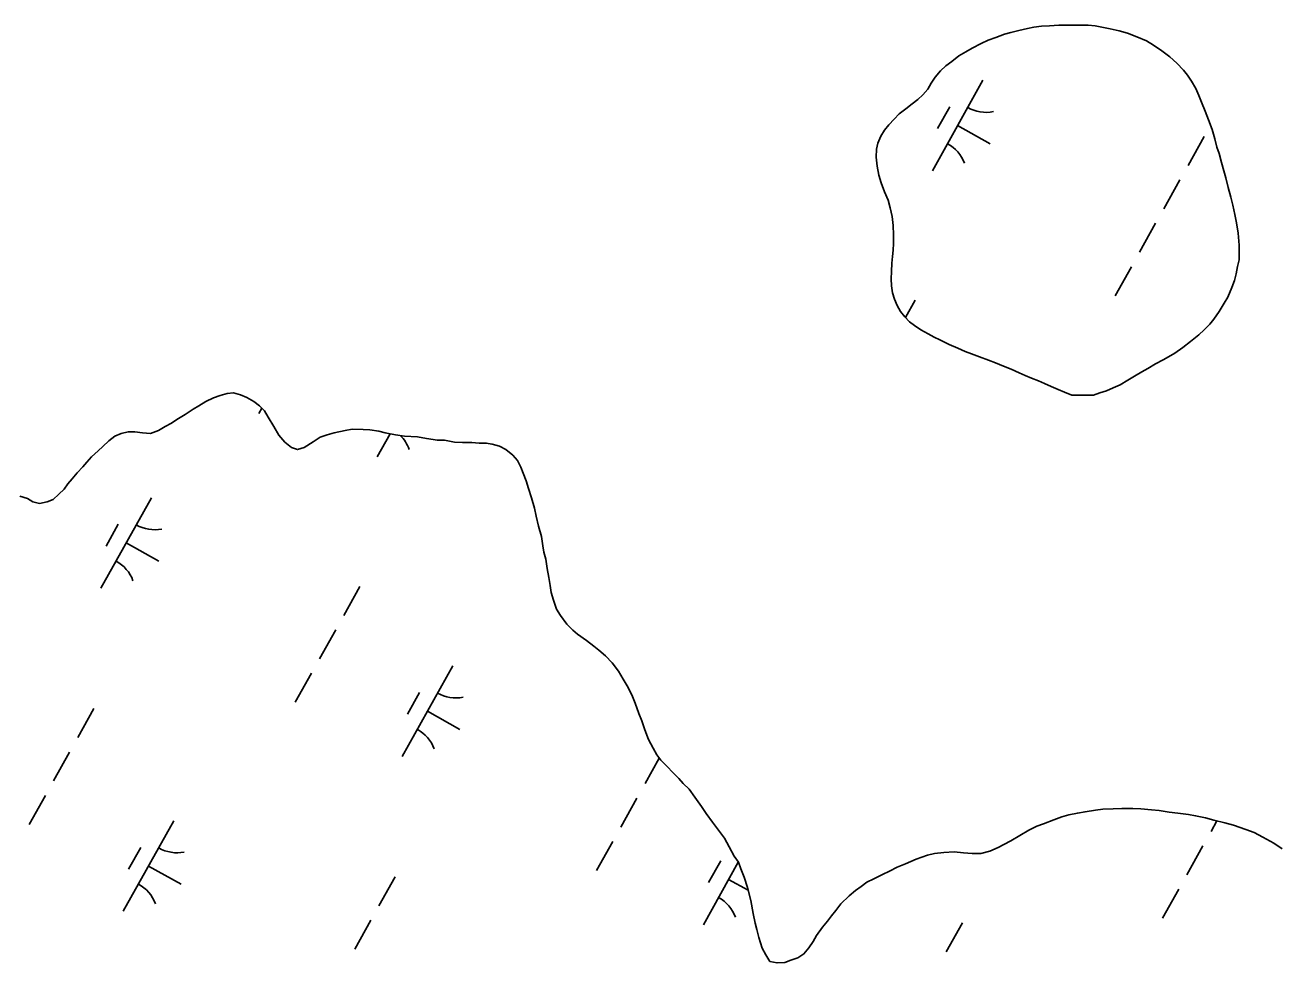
# Model space of a CAD drawing. Extents: x 3923531 to 3943530, y 207391 to 229799.
# Drawn here: x 3932587 to 3933192, y 211108 to 211561 of the extents above; entities that cross this region are included whole.
import ezdxf

# ---------------------------------------------------------------- set-up
doc = ezdxf.new("R2010")
doc.units = 0
doc.layers.add('V-TOPO-SHOR', color=7, linetype='Continuous')
doc.layers.add('V-WETL-SWMP', color=7, linetype='Continuous')

msp = doc.modelspace()

# ---------------------------------------------------------------- linework, layer by layer
at = {"layer": 'V-TOPO-SHOR'}
for points in [[(3933091.81, 211382.24), (3933088.35, 211383.69), (3933085.22, 211385.05), (3933081.85, 211386.49), (3933078.63, 211387.93), (3933075.75, 211389.12), (3933072.37, 211390.49), (3933069.41, 211391.76), (3933066.52, 211393.03), (3933062.57, 211394.73), (3933058.95, 211396.18), (3933054.99, 211397.88), (3933051.61, 211399.07), (3933047.33, 211400.77), (3933043.45, 211402.22), (3933040.49, 211403.33), (3933036.95, 211404.94), (3933032.66, 211406.73), (3933028.14, 211408.85), (3933025.42, 211410.2), (3933022.62, 211411.8), (3933019, 211413.75), (3933015.96, 211415.77), (3933013.58, 211417.61), (3933011.37, 211419.96), (3933009.25, 211422.63), (3933007.63, 211425.46), (3933006.34, 211428.45), (3933005.38, 211431.61), (3933004.92, 211435.01), (3933004.79, 211438.32), (3933004.83, 211441.88), (3933005.12, 211445.93), (3933005.41, 211449.07), (3933005.69, 211452.13), (3933005.81, 211455.35), (3933005.85, 211459.57), (3933005.65, 211464.13), (3933005.2, 211468.35), (3933004.34, 211472.5), (3933003.22, 211476.24), (3933001.61, 211480.23), (3933000, 211484.55), (3932998.8, 211488.37), (3932997.94, 211492.68), (3932997.49, 211497.07), (3932997.7, 211500.8), (3932998.31, 211503.77), (3932999.75, 211507.14), (3933001.52, 211510.02), (3933003.62, 211512.64), (3933006.14, 211515.35), (3933008.65, 211517.89), (3933011.82, 211520.25), (3933014.9, 211522.7), (3933017.66, 211524.74), (3933020.08, 211527.11), (3933022.35, 211529.82), (3933023.95, 211532.61), (3933025.97, 211535.65), (3933028.57, 211538.61), (3933031.16, 211541.06), (3933034, 211543.18), (3933037.34, 211545.79), (3933040.75, 211547.74), (3933043.83, 211549.53), (3933048.08, 211551.8), (3933051.57, 211553.41), (3933055.15, 211554.7), (3933059.39, 211556.31), (3933062.46, 211557.1), (3933066.36, 211558.13), (3933070.5, 211559), (3933073.57, 211559.62), (3933077.22, 211560.16), (3933081.03, 211560.37), (3933085.58, 211560.65), (3933089.64, 211560.69), (3933093.03, 211560.65), (3933096.18, 211560.62), (3933099.73, 211560.58), (3933103.12, 211560.29), (3933107.09, 211559.59), (3933110.39, 211558.81), (3933114.68, 211557.85), (3933118.73, 211556.73), (3933123.17, 211555.03), (3933127.79, 211553.07), (3933131.24, 211551.05), (3933135.27, 211548.35), (3933139.04, 211545.42), (3933142.4, 211542.32), (3933145.67, 211538.97), (3933147.63, 211536.47), (3933149.5, 211533.71), (3933151.54, 211530.13), (3933153.07, 211526.72), (3933154.27, 211523.48), (3933156.13, 211519.16), (3933157.66, 211515.01), (3933159.43, 211510.27)], [(3933159.43, 211510.27), (3933160.7, 211505.79), (3933161.73, 211501.88), (3933162.86, 211498.73), (3933163.97, 211494.49), (3933165.17, 211490.43), (3933166.12, 211487.02), (3933167.23, 211482.38), (3933168.5, 211477.65), (3933169.46, 211473.91), (3933170.48, 211469.43), (3933171.26, 211465.37), (3933172.04, 211460.31), (3933172.47, 211454.6), (3933172.51, 211451.12), (3933172.47, 211447.48), (3933171.69, 211444.26), (3933170.99, 211440.79), (3933170.21, 211437.57), (3933169.02, 211434.19), (3933166.98, 211429.42), (3933165.21, 211426.54), (3933162.85, 211422.51), (3933160.33, 211418.9), (3933158.31, 211416.52), (3933155.64, 211413.82), (3933153.04, 211411.28), (3933149.03, 211408.1), (3933145.28, 211405.24), (3933141.44, 211402.55), (3933138.44, 211400.76), (3933135.78, 211399.3), (3933132.2, 211397.27), (3933128.45, 211395.17), (3933125.54, 211393.54), (3933122.04, 211391.43), (3933118.79, 211389.48), (3933115.12, 211387.28), (3933111.79, 211385.75), (3933108.55, 211384.38), (3933105.31, 211383.42), (3933102.32, 211382.29), (3933091.81, 211382.24)], [(3932584.8, 211333.61), (3932588.43, 211332.41), (3932591.06, 211330.73), (3932594.2, 211330.03), (3932597.85, 211330.82), (3932600.84, 211331.95), (3932603.51, 211334.56), (3932606.02, 211336.85), (3932607.87, 211339.48), (3932609.89, 211341.94), (3932612.4, 211344.73), (3932615.08, 211347.68), (3932617.09, 211349.97), (3932619.27, 211352.43), (3932622.45, 211355.37), (3932624.79, 211357.5), (3932627.63, 211360.28), (3932630.47, 211362.4), (3932633.63, 211363.69), (3932636.95, 211364.48), (3932640.09, 211364.61), (3932643.9, 211364.08), (3932647.7, 211363.7), (3932651.52, 211365.15), (3932654.85, 211367.1), (3932657.85, 211368.72), (3932660.35, 211370.52), (3932664.35, 211372.95), (3932668.35, 211375.56), (3932671.02, 211377.02), (3932674.35, 211379.13), (3932678.01, 211380.92), (3932681.33, 211382.04), (3932684.65, 211382.99), (3932687.8, 211383.29), (3932691.1, 211382.43), (3932694.23, 211381.07), (3932697.52, 211379.21), (3932700.31, 211377.03), (3932702.6, 211374.69), (3932704.39, 211371.69), (3932707.15, 211367.19), (3932709.59, 211363.02), (3932712.53, 211359.52), (3932715.65, 211357), (3932718.62, 211355.97), (3932721.77, 211356.93), (3932726.11, 211359.7), (3932729.44, 211361.98), (3932732.93, 211363.1), (3932736.25, 211364.05), (3932741.56, 211365.15), (3932744.88, 211365.78), (3932750.17, 211365.72), (3932753.48, 211365.52), (3932757.78, 211364.81), (3932760.91, 211364.11)], [(3932760.91, 211364.11), (3932765.87, 211363.07), (3932770.16, 211362.52), (3932776.45, 211362.12), (3932780.74, 211361.41), (3932786.03, 211360.52), (3932789.51, 211360.49), (3932794.3, 211359.61), (3932798.1, 211359.4), (3932802.57, 211359.35), (3932806.21, 211359.15), (3932809.52, 211359.11), (3932812.49, 211358.58), (3932815.96, 211357.71), (3932818.92, 211356.03), (3932822.36, 211353.34), (3932824.65, 211350.67), (3932826.27, 211347.51), (3932827.4, 211344.68), (3932828.85, 211340.86), (3932829.97, 211337.2), (3932831.41, 211332.72), (3932832.84, 211327.74), (3932833.63, 211323.92), (3932834.73, 211319.11), (3932836.17, 211314.13), (3932836.78, 211309.65), (3932837.24, 211306.5), (3932838.2, 211303.18), (3932838.98, 211298.7), (3932839.75, 211294.39), (3932840.37, 211290.41), (3932840.83, 211287.1), (3932841.95, 211283.44), (3932843.4, 211279.12), (3932845.35, 211275.96), (3932848.45, 211271.79), (3932851.23, 211268.94), (3932853.52, 211266.93), (3932857.96, 211263.9), (3932861.41, 211261.22), (3932863.86, 211259.2), (3932866.98, 211256.52), (3932870.25, 211253.18), (3932873.35, 211249.17), (3932875.63, 211245.34), (3932877.41, 211242.01), (3932879.68, 211237.68), (3932881.29, 211233.69), (3932883.06, 211228.7), (3932884.51, 211225.21), (3932885.95, 211220.89), (3932887.72, 211216.24), (3932890, 211212.08), (3932891.78, 211208.75), (3932893.74, 211206.24), (3932897.01, 211202.9), (3932899.14, 211200.56), (3932902.41, 211197.37), (3932904.54, 211195.03), (3932907.32, 211192.19), (3932910.09, 211188.35), (3932913.35, 211183.85), (3932915.63, 211180.51), (3932918.56, 211176.34), (3932921.99, 211171.83), (3932924.44, 211168.66), (3932926.71, 211164.5), (3932929.14, 211160.01), (3932931.1, 211157.01), (3932932.22, 211153.85), (3932933.83, 211149.86), (3932935.43, 211144.88), (3932937.02, 211138.57), (3932938.27, 211132.26), (3932939.21, 211127.62), (3932940.01, 211124.63), (3932940.96, 211120.65), (3932942.56, 211115.5), (3932944.34, 211112.34), (3932946.29, 211109.17), (3932949.76, 211108.47), (3932953.41, 211108.59), (3932956.4, 211109.72), (3932959.72, 211110.84), (3932962.72, 211112.8), (3932965.07, 211115.75), (3932967.09, 211118.87), (3932968.77, 211121.67), (3932971.63, 211125.77), (3932973.98, 211128.56), (3932976, 211131.19), (3932978.01, 211133.81), (3932980.53, 211136.93), (3932984.54, 211140.86), (3932987.55, 211143.31), (3932990.22, 211145.26), (3932993.06, 211147.39), (3932996.39, 211149), (3933000.55, 211151.11), (3933003.88, 211152.73)], [(3933003.88, 211152.73), (3933007.7, 211154.67), (3933011.69, 211156.28), (3933016.85, 211158.54), (3933022.33, 211160.47), (3933025.65, 211161.26), (3933030.12, 211161.71), (3933035.09, 211161.98), (3933039.56, 211161.61), (3933043.86, 211161.23), (3933047.99, 211161.18), (3933052.31, 211162.29), (3933056.3, 211164.07), (3933059.13, 211165.53), (3933062.46, 211167.31), (3933066.79, 211169.91), (3933071.13, 211172.51), (3933074.95, 211174.46), (3933078.11, 211175.58), (3933083.1, 211177.51), (3933087.09, 211178.96), (3933090.41, 211179.91), (3933094.55, 211180.69), (3933098.2, 211181.32), (3933103.18, 211182.09), (3933106.82, 211182.55), (3933111.79, 211182.82), (3933115.93, 211182.94), (3933121.22, 211182.88), (3933125.03, 211182.84), (3933130.16, 211182.29), (3933133.96, 211181.92), (3933138.75, 211181.2), (3933142.88, 211180.66), (3933148.01, 211180.11), (3933151.48, 211179.41), (3933156.26, 211178.36), (3933160.22, 211177.32), (3933165.51, 211175.94), (3933169.8, 211174.9), (3933175.73, 211172.85), (3933179.69, 211171.32), (3933183.97, 211169.12), (3933189.23, 211166.25), (3933193.18, 211163.55)]]:
    msp.add_lwpolyline(points, dxfattribs=at)
at = {"layer": 'V-WETL-SWMP'}
for p, q in [((3933048.98, 211534.06), (3933024.59, 211490.41)), ((3933032.97, 211521.23), (3933027.12, 211510.76)), ((3933036.78, 211512.23), (3933052.5, 211503.46)), ((3933155.64, 211507.03), (3933147.84, 211493.06)), ((3933143.93, 211486.08), (3933136.13, 211472.11)), ((3933132.23, 211465.12), (3933124.43, 211451.15)), ((3933120.52, 211444.17), (3933112.72, 211430.2)), ((3933016.31, 211427.99), (3933011.66, 211419.66)), ((3932701.35, 211375.96), (3932699.9, 211373.37)), ((3932763.23, 211363.62), (3932756.98, 211352.45)), ((3932648.17, 211332.79), (3932623.78, 211289.14)), ((3932632.17, 211319.96), (3932626.31, 211309.49)), ((3932635.98, 211310.96), (3932651.69, 211302.18)), ((3932748.7, 211290.03), (3932740.9, 211276.06)), ((3932737, 211269.08), (3932729.2, 211255.11)), ((3932793.38, 211251.66), (3932769, 211208.01)), ((3932725.29, 211248.12), (3932717.49, 211234.16)), ((3932777.38, 211238.84), (3932771.53, 211228.36)), ((3932620.43, 211231.11), (3932612.62, 211217.14)), ((3932781.19, 211229.84), (3932796.9, 211221.06)), ((3932608.72, 211210.15), (3932600.92, 211196.19)), ((3932892.98, 211207.22), (3932886.11, 211194.94)), ((3932597.02, 211189.2), (3932589.21, 211175.23)), ((3932882.21, 211187.95), (3932874.41, 211173.98)), ((3932658.98, 211177.01), (3932634.59, 211133.36)), ((3933161.76, 211176.92), (3933158.95, 211171.9)), ((3932870.51, 211167), (3932862.7, 211153.03)), ((3932642.98, 211164.19), (3932637.12, 211153.71)), ((3933155.05, 211164.91), (3933147.25, 211150.95)), ((3932646.78, 211155.19), (3932662.5, 211146.41)), ((3932931.06, 211157.05), (3932914.21, 211126.89)), ((3932922.59, 211157.71), (3932916.74, 211147.24)), ((3932765.64, 211149.98), (3932757.84, 211136.01)), ((3932926.4, 211148.71), (3932935.78, 211143.47)), ((3933143.35, 211143.96), (3933135.54, 211129.99)), ((3932753.94, 211129.03), (3932746.13, 211115.06)), ((3933039.13, 211127.78), (3933031.33, 211113.81))]:
    msp.add_line(p, q, dxfattribs=at)
for points in [[(3933091.81, 211382.24), (3933088.35, 211383.69), (3933085.22, 211385.05), (3933081.85, 211386.49), (3933078.63, 211387.93), (3933075.75, 211389.12), (3933072.37, 211390.49), (3933069.41, 211391.76), (3933066.52, 211393.03), (3933062.57, 211394.73), (3933058.95, 211396.18), (3933054.99, 211397.88), (3933051.61, 211399.07), (3933047.33, 211400.77), (3933043.45, 211402.22), (3933040.49, 211403.33), (3933036.95, 211404.94), (3933032.66, 211406.73), (3933028.13, 211408.85), (3933025.42, 211410.2), (3933022.62, 211411.8), (3933019, 211413.75), (3933015.96, 211415.77), (3933013.58, 211417.61), (3933011.37, 211419.96), (3933009.25, 211422.63), (3933007.63, 211425.46), (3933006.34, 211428.45), (3933005.38, 211431.61), (3933004.92, 211435.01), (3933004.79, 211438.32), (3933004.83, 211441.88), (3933005.12, 211445.93), (3933005.41, 211449.07), (3933005.69, 211452.13), (3933005.81, 211455.35), (3933005.85, 211459.57), (3933005.65, 211464.13), (3933005.2, 211468.35), (3933004.34, 211472.5), (3933003.22, 211476.24), (3933001.61, 211480.23), (3933000, 211484.55), (3932998.8, 211488.37), (3932997.94, 211492.68), (3932997.49, 211497.07), (3932997.7, 211500.79), (3932998.31, 211503.77), (3932999.75, 211507.14), (3933001.52, 211510.02), (3933003.62, 211512.65), (3933006.14, 211515.35), (3933008.65, 211517.89), (3933011.82, 211520.25), (3933014.91, 211522.7), (3933017.66, 211524.74), (3933020.08, 211527.11), (3933022.35, 211529.82), (3933023.95, 211532.61), (3933025.97, 211535.65), (3933028.57, 211538.61), (3933031.16, 211541.06), (3933034, 211543.18), (3933037.34, 211545.79), (3933040.75, 211547.74), (3933043.83, 211549.53), (3933048.08, 211551.8), (3933051.57, 211553.41), (3933055.15, 211554.7), (3933059.38, 211556.31), (3933062.46, 211557.1), (3933066.36, 211558.13), (3933070.5, 211559), (3933073.57, 211559.63), (3933077.22, 211560.17), (3933081.03, 211560.37), (3933085.58, 211560.65), (3933089.64, 211560.69), (3933093.03, 211560.65), (3933096.18, 211560.62), (3933099.73, 211560.58), (3933103.12, 211560.29), (3933107.09, 211559.59), (3933110.39, 211558.81), (3933114.68, 211557.85), (3933118.73, 211556.73), (3933123.18, 211555.02), (3933127.79, 211553.07), (3933131.24, 211551.05), (3933135.27, 211548.35), (3933139.04, 211545.42), (3933142.4, 211542.32), (3933145.67, 211538.97), (3933147.63, 211536.47), (3933149.5, 211533.71), (3933151.54, 211530.13), (3933153.07, 211526.72), (3933154.27, 211523.48), (3933156.13, 211519.16), (3933157.66, 211515.01), (3933159.43, 211510.27)], [(3933159.43, 211510.27), (3933160.7, 211505.79), (3933161.73, 211501.89), (3933162.86, 211498.73), (3933163.97, 211494.49), (3933165.17, 211490.43), (3933166.12, 211487.02), (3933167.23, 211482.38), (3933168.5, 211477.65), (3933169.45, 211473.91), (3933170.48, 211469.43), (3933171.26, 211465.37), (3933172.04, 211460.31), (3933172.47, 211454.6), (3933172.51, 211451.12), (3933172.47, 211447.48), (3933171.69, 211444.26), (3933170.99, 211440.79), (3933170.21, 211437.57), (3933169.02, 211434.19), (3933166.98, 211429.42), (3933165.21, 211426.54), (3933162.85, 211422.51), (3933160.32, 211418.9), (3933158.31, 211416.52), (3933155.63, 211413.82), (3933153.04, 211411.28), (3933149.03, 211408.1), (3933145.28, 211405.24), (3933141.44, 211402.55), (3933138.44, 211400.77), (3933135.78, 211399.3), (3933132.2, 211397.27), (3933128.45, 211395.16), (3933125.54, 211393.54), (3933122.04, 211391.43), (3933118.79, 211389.48), (3933115.12, 211387.28), (3933111.79, 211385.75), (3933108.55, 211384.38), (3933105.31, 211383.42), (3933102.32, 211382.29), (3933091.81, 211382.24)], [(3932584.8, 211333.61), (3932588.43, 211332.41), (3932591.06, 211330.73), (3932594.2, 211330.03), (3932597.85, 211330.82), (3932600.84, 211331.95), (3932603.52, 211334.56), (3932606.02, 211336.85), (3932607.87, 211339.48), (3932609.89, 211341.94), (3932612.4, 211344.73), (3932615.08, 211347.68), (3932617.09, 211349.97), (3932619.27, 211352.43), (3932622.45, 211355.38), (3932624.79, 211357.5), (3932627.63, 211360.28), (3932630.47, 211362.4), (3932633.63, 211363.69), (3932636.95, 211364.48), (3932640.09, 211364.61), (3932643.89, 211364.08), (3932647.7, 211363.7), (3932651.52, 211365.15), (3932654.85, 211367.1), (3932657.85, 211368.72), (3932660.35, 211370.52), (3932664.35, 211372.96), (3932668.35, 211375.56), (3932671.02, 211377.02), (3932674.35, 211379.13), (3932678.01, 211380.92), (3932681.33, 211382.04), (3932684.65, 211382.99), (3932687.8, 211383.29), (3932691.1, 211382.43), (3932694.23, 211381.07), (3932697.52, 211379.21), (3932700.31, 211377.03), (3932702.6, 211374.69), (3932704.39, 211371.69), (3932707.15, 211367.19), (3932709.59, 211363.02), (3932712.53, 211359.52), (3932715.65, 211357), (3932718.62, 211355.97), (3932721.77, 211356.93), (3932726.1, 211359.7), (3932729.44, 211361.98), (3932732.93, 211363.1), (3932736.25, 211364.05), (3932741.56, 211365.15), (3932744.88, 211365.78), (3932750.17, 211365.72), (3932753.48, 211365.52), (3932757.77, 211364.81), (3932760.91, 211364.11), (3932765.87, 211363.07), (3932770.16, 211362.52)], [(3932770.16, 211362.52), (3932776.45, 211362.12), (3932780.74, 211361.41), (3932786.03, 211360.53), (3932789.51, 211360.49), (3932794.3, 211359.61), (3932798.1, 211359.4), (3932802.57, 211359.35), (3932806.21, 211359.15), (3932809.52, 211359.11), (3932812.49, 211358.58), (3932815.96, 211357.71), (3932818.92, 211356.03), (3932822.36, 211353.34), (3932824.65, 211350.67), (3932826.27, 211347.51), (3932827.4, 211344.68), (3932828.85, 211340.86), (3932829.96, 211337.2), (3932831.41, 211332.72), (3932832.84, 211327.74), (3932833.63, 211323.92), (3932834.73, 211319.11), (3932836.17, 211314.13), (3932836.78, 211309.65), (3932837.24, 211306.5), (3932838.2, 211303.18), (3932838.98, 211298.7), (3932839.76, 211294.39), (3932840.37, 211290.41), (3932840.83, 211287.1), (3932841.95, 211283.44), (3932843.4, 211279.12), (3932845.35, 211275.96), (3932848.45, 211271.79), (3932851.23, 211268.94), (3932853.52, 211266.93), (3932857.96, 211263.9), (3932861.4, 211261.22), (3932863.87, 211259.2), (3932866.98, 211256.52), (3932870.25, 211253.18), (3932873.35, 211249.17), (3932875.63, 211245.34), (3932877.41, 211242.01), (3932879.68, 211237.68), (3932881.29, 211233.69), (3932883.06, 211228.7), (3932884.51, 211225.21), (3932885.95, 211220.89), (3932887.72, 211216.24), (3932889.99, 211212.08), (3932891.78, 211208.75), (3932893.74, 211206.24), (3932897.01, 211202.9), (3932899.14, 211200.55), (3932902.41, 211197.37), (3932904.54, 211195.03), (3932907.32, 211192.19), (3932910.09, 211188.35), (3932913.35, 211183.85), (3932915.63, 211180.51), (3932918.56, 211176.34), (3932921.99, 211171.83), (3932924.44, 211168.66), (3932926.71, 211164.5), (3932929.14, 211160.01), (3932931.1, 211157), (3932932.22, 211153.85), (3932933.83, 211149.86), (3932935.43, 211144.87), (3932937.02, 211138.57), (3932938.27, 211132.26), (3932939.21, 211127.62), (3932940.01, 211124.63), (3932940.96, 211120.65), (3932942.56, 211115.5), (3932944.34, 211112.34), (3932946.29, 211109.17), (3932949.76, 211108.47), (3932953.41, 211108.6), (3932956.4, 211109.72), (3932959.72, 211110.84), (3932962.72, 211112.8), (3932965.07, 211115.75), (3932967.09, 211118.87), (3932968.78, 211121.67), (3932971.64, 211125.77), (3932973.98, 211128.56), (3932976, 211131.19), (3932978.01, 211133.81), (3932980.53, 211136.93), (3932984.54, 211140.86), (3932987.55, 211143.31), (3932990.22, 211145.26), (3932993.06, 211147.39), (3932996.39, 211149), (3933000.55, 211151.11), (3933003.88, 211152.73), (3933007.7, 211154.67), (3933011.69, 211156.28)], [(3933011.69, 211156.28), (3933016.85, 211158.54), (3933022.33, 211160.47), (3933025.65, 211161.26), (3933030.12, 211161.71), (3933035.09, 211161.98), (3933039.56, 211161.6), (3933043.86, 211161.23), (3933048, 211161.18), (3933052.31, 211162.29), (3933056.3, 211164.07), (3933059.13, 211165.53), (3933062.46, 211167.31), (3933066.79, 211169.91), (3933071.13, 211172.51), (3933074.95, 211174.46), (3933078.11, 211175.58), (3933083.1, 211177.51), (3933087.09, 211178.96), (3933090.41, 211179.91), (3933094.55, 211180.69), (3933098.2, 211181.32), (3933103.18, 211182.09), (3933106.82, 211182.55), (3933111.79, 211182.82), (3933115.93, 211182.94), (3933121.23, 211182.88), (3933125.03, 211182.84), (3933130.16, 211182.29), (3933133.96, 211181.92), (3933138.75, 211181.2), (3933142.88, 211180.66), (3933148.01, 211180.11), (3933151.48, 211179.41), (3933156.26, 211178.36), (3933160.23, 211177.32), (3933165.51, 211175.94), (3933169.8, 211174.9), (3933175.73, 211172.85), (3933179.69, 211171.32), (3933183.97, 211169.12), (3933189.23, 211166.25), (3933193.18, 211163.55)]]:
    msp.add_lwpolyline(points, dxfattribs=at)
for centre, start, end in [((3933050.46, 211536.23), 240.03808, 281.58174), ((3933023.52, 211488), 20.03808, 61.58174), ((3932755.91, 211350.04), 20.03808, 46.29424), ((3932649.65, 211334.96), 240.03808, 281.58174), ((3932622.71, 211286.73), 20.03808, 61.58174), ((3932794.87, 211253.83), 240.03808, 281.58174), ((3932767.93, 211205.61), 20.03808, 61.58174), ((3932660.46, 211179.19), 240.03808, 281.58174), ((3932633.52, 211130.96), 20.03808, 61.58174), ((3932913.14, 211124.48), 20.03808, 61.58174)]:
    msp.add_arc(centre, 17.62, start, end, dxfattribs=at)

doc.saveas('drawing.dxf')
